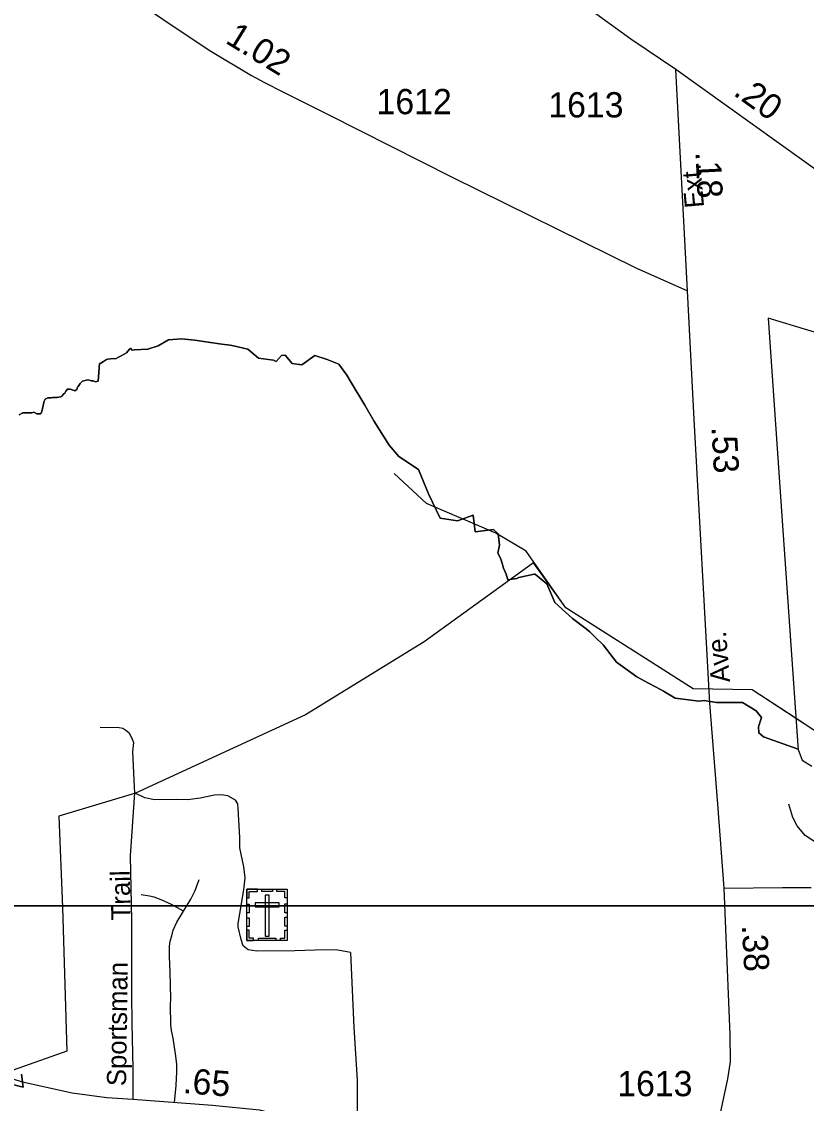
# Model space of a CAD drawing. Extents: x 2220236 to 2384410, y 720751 to 894131.
# Drawn here: x 2340398 to 2344280, y 815997 to 821350 of the extents above; entities that cross this region are included whole.
import ezdxf

# ---------------------------------------------------------------- set-up
doc = ezdxf.new("R2010")
doc.units = 0
doc.layers.add('Default', color=7, linetype='Continuous')

msp = doc.modelspace()

# ---------------------------------------------------------------- linework, layer by layer
at = {"layer": 'Default'}
for p in [(2343691.2, 820018.4), (2344478.4, 820507.4)]:
    msp.add_line(p, (2343633.8, 821113.6), dxfattribs=at)
for points in [[(2329807.7, 835464.4), (2346103.7, 835464.4), (2346103.7, 816974.9), (2329807.7, 816974.9), (2329807.7, 835464.4)], [(2343633.8, 821113.6), (2343412.3, 821263.8), (2343190.7, 821422.6), (2342941.2, 821614.7), (2342759.8, 821736.9), (2341828.1, 822400.2)], [(2340824, 821548.3), (2341143.3, 821330.1), (2341333.5, 821204.4), (2341535.9, 821083.9), (2341600.4, 821049), (2341689.6, 821002.9), (2341911.9, 820891.6), (2342071, 820811.2), (2342527.7, 820580.1), (2343436.8, 820130.9), (2343691.2, 820018.4)], [(2343671.1, 815270.1), (2343835, 815855.2), (2343892, 816118.2), (2343905, 816202.3), (2343903.3, 816336.3), (2343881.5, 816860.2), (2343873.6, 817062.6), (2343842.1, 817478), (2343801.7, 817976.5), (2343725.6, 819382.8), (2343691.2, 820018.4)], [(2344484, 819763.7), (2344091, 819882.6), (2344162.5, 818857.3), (2344238.2, 817768.3), (2344239.8, 817747.8), (2344238.8, 817749.2), (2344068.2, 817810.8), (2344045.2, 817831.2), (2344043.5, 817859.9), (2344057.5, 817906.6), (2344031.8, 817939.1), (2343964.5, 817980.8), (2343836, 817980.4), (2343775, 817990.9), (2343747.2, 817986.9), (2343683.8, 817994.9), (2343630.8, 818001.6), (2343572.5, 818036.3), (2343560.8, 818042.6), (2343498.5, 818076), (2343440.8, 818107.1), (2343340.5, 818180.9), (2343274, 818266.7), (2343234.5, 818304.6), (2343209, 818330.9), (2343190.2, 818345.1), (2343122.8, 818395.9), (2343035, 818475.2), (2342996.8, 818568.3), (2342939.5, 818614.4), (2342938.2, 818615.4), (2342936.2, 818615), (2342933.5, 818615), (2342857.2, 818598.4), (2342847.2, 818593.9), (2342803, 818587.4), (2342794.5, 818615), (2342781.2, 818645.4), (2342773.2, 818675.8), (2342767.2, 818694.9), (2342753.5, 818720.4), (2342762.2, 818758.4), (2342755.5, 818815.1), (2342732.5, 818837.2), (2342641.8, 818825.6), (2342632.2, 818907), (2342554.5, 818880.1), (2342468, 818892.2), (2342411.2, 819013.9), (2342360.8, 819134.2), (2342264, 819198.8), (2342216.2, 819253.5), (2342140.8, 819375.2), (2342096.5, 819452.4), (2342027.8, 819564.1), (2342006.2, 819601), (2341967, 819654.1), (2341909.8, 819678.4), (2341848.2, 819697.9), (2341783.5, 819651), (2341737.2, 819657.7), (2341701.2, 819698.7), (2341684, 819698.4), (2341656.5, 819668.1), (2341644.2, 819674.2), (2341570, 819683.8), (2341516.8, 819728.9), (2341446.5, 819746.1), (2341429.2, 819748.3), (2341389.2, 819753.6), (2341320.2, 819763.9), (2341254.5, 819773.5), (2341188.5, 819780.6), (2341125.2, 819775.4), (2341073.2, 819746), (2341022.8, 819729.1), (2340956.8, 819725.4), (2340944.5, 819723.8), (2340937.2, 819734.8), (2340934.2, 819731.6), (2340923.5, 819718.8), (2340917.5, 819710.4), (2340893.8, 819697.8), (2340881.2, 819691.1), (2340863.2, 819682), (2340851.2, 819683.3), (2340824.8, 819679.5), (2340818, 819678.8), (2340803.5, 819667.6), (2340790.8, 819659.3), (2340783, 819657.7), (2340776.5, 819570.5), (2340764.5, 819567.4), (2340751.8, 819571.9), (2340741.8, 819572), (2340734.5, 819575.2), (2340725.8, 819576.9), (2340711.8, 819574.2), (2340700.2, 819570.2), (2340693, 819563.9), (2340688.5, 819559.9), (2340677.5, 819544.8), (2340674, 819540.4), (2340670.8, 819530.1), (2340661.8, 819523.7), (2340657.8, 819523.8), (2340648.8, 819527.8), (2340638, 819531.9), (2340626, 819531.6), (2340617.5, 819521.2), (2340611.5, 819512.1), (2340607, 819507.7), (2340596, 819494.9), (2340592, 819493.8), (2340571.8, 819489.5), (2340563.8, 819489.6), (2340558.8, 819490.4), (2340550.5, 819490.4), (2340543.8, 819488.5), (2340536.8, 819488.9), (2340528, 819489), (2340514.8, 819481.1), (2340510.2, 819472.3), (2340507.5, 819464.8), (2340501.8, 819435.6), (2340499.8, 819427.6), (2340494.2, 819412), (2340490, 819409.2), (2340472.8, 819409.3), (2340458, 819416.6), (2340448.5, 819413.5), (2340404, 819414.6), (2340386.2, 819404.8)], [(2344484, 819763.7), (2344091, 819882.6), (2344162.5, 818857.3), (2344238.2, 817768.3), (2344239.8, 817747.8), (2344238.8, 817749.2), (2344068.2, 817810.8), (2344045.2, 817831.2), (2344043.5, 817859.9), (2344057.5, 817906.6), (2344031.8, 817939.1), (2343964.5, 817980.8), (2343836, 817980.4), (2343775, 817990.9), (2343747.2, 817986.9), (2343683.8, 817994.9), (2343630.8, 818001.6), (2343572.5, 818036.3), (2343560.8, 818042.6), (2343498.5, 818076), (2343440.8, 818107.1), (2343340.5, 818180.9), (2343274, 818266.7), (2343234.5, 818304.6), (2343209, 818330.9), (2343190.2, 818345.1), (2343122.8, 818395.9), (2343035, 818475.2), (2342996.8, 818568.3), (2342939.5, 818614.4), (2342938.2, 818615.4), (2342936.2, 818615), (2342933.5, 818615), (2342857.2, 818598.4), (2342847.2, 818593.9), (2342803, 818587.4), (2342794.5, 818615), (2342781.2, 818645.4), (2342773.2, 818675.8), (2342767.2, 818694.9), (2342753.5, 818720.4), (2342762.2, 818758.4), (2342755.5, 818815.1), (2342732.5, 818837.2), (2342641.8, 818825.6), (2342632.2, 818907), (2342554.5, 818880.1), (2342468, 818892.2), (2342411.2, 819013.9), (2342360.8, 819134.2), (2342264, 819198.8), (2342216.2, 819253.5), (2342140.8, 819375.2), (2342096.5, 819452.4), (2342027.8, 819564.1), (2342006.2, 819601), (2341967, 819654.1), (2341909.8, 819678.4), (2341848.2, 819697.9), (2341783.5, 819651), (2341737.2, 819657.7), (2341701.2, 819698.7), (2341684, 819698.4), (2341656.5, 819668.1), (2341644.2, 819674.2), (2341570, 819683.8), (2341516.8, 819728.9), (2341446.5, 819746.1), (2341429.2, 819748.3), (2341389.2, 819753.6), (2341320.2, 819763.9), (2341254.5, 819773.5), (2341188.5, 819780.6), (2341125.2, 819775.4), (2341073.2, 819746), (2341022.8, 819729.1), (2340956.8, 819725.4), (2340944.5, 819723.8), (2340937.2, 819734.8), (2340934.2, 819731.6), (2340923.5, 819718.8), (2340917.5, 819710.4), (2340893.8, 819697.8), (2340881.2, 819691.1), (2340863.2, 819682), (2340851.2, 819683.3), (2340824.8, 819679.5), (2340818, 819678.8), (2340803.5, 819667.6), (2340790.8, 819659.3), (2340783, 819657.7), (2340776.5, 819570.5), (2340764.5, 819567.4), (2340751.8, 819571.9), (2340741.8, 819572), (2340734.5, 819575.2), (2340725.8, 819576.9), (2340711.8, 819574.2), (2340700.2, 819570.2), (2340693, 819563.9), (2340688.5, 819559.9), (2340677.5, 819544.8), (2340674, 819540.4), (2340670.8, 819530.1), (2340661.8, 819523.7), (2340657.8, 819523.8), (2340648.8, 819527.8), (2340638, 819531.9), (2340626, 819531.6), (2340617.5, 819521.2), (2340611.5, 819512.1), (2340607, 819507.7), (2340596, 819494.9), (2340592, 819493.8), (2340571.8, 819489.5), (2340563.8, 819489.6), (2340558.8, 819490.4), (2340550.5, 819490.4), (2340543.8, 819488.5), (2340536.8, 819488.9), (2340528, 819489), (2340514.8, 819481.1), (2340510.2, 819472.3), (2340507.5, 819464.8), (2340501.8, 819435.6), (2340499.8, 819427.6), (2340494.2, 819412), (2340490, 819409.2), (2340472.8, 819409.3), (2340458, 819416.6), (2340448.5, 819413.5), (2340404, 819414.6), (2340386.2, 819404.8)], [(2340386.2, 819404.8), (2340404, 819414.6), (2340448.5, 819413.5), (2340458, 819416.6), (2340472.8, 819409.3), (2340490, 819409.2), (2340494.2, 819412), (2340499.8, 819427.6), (2340501.8, 819435.6), (2340507.5, 819464.8), (2340510.2, 819472.3), (2340514.8, 819481.1), (2340528, 819489), (2340536.8, 819488.9), (2340543.8, 819488.5), (2340550.5, 819490.4), (2340558.8, 819490.4), (2340563.8, 819489.6), (2340571.8, 819489.5), (2340592, 819493.8), (2340596, 819494.9), (2340607, 819507.7), (2340611.5, 819512.1), (2340617.5, 819521.2), (2340626, 819531.6), (2340638, 819531.9), (2340648.8, 819527.8), (2340657.8, 819523.8), (2340661.8, 819523.7), (2340670.8, 819530.1), (2340674, 819540.4), (2340677.5, 819544.8), (2340688.5, 819559.9), (2340693, 819563.9), (2340700.2, 819570.2), (2340711.8, 819574.2), (2340725.8, 819576.9), (2340734.5, 819575.2), (2340741.8, 819572), (2340751.8, 819571.9), (2340764.5, 819567.4), (2340776.5, 819570.5), (2340783, 819657.7), (2340790.8, 819659.3), (2340803.5, 819667.6), (2340818, 819678.8), (2340824.8, 819679.5), (2340851.2, 819683.3), (2340863.2, 819682), (2340881.2, 819691.1), (2340893.8, 819697.8), (2340917.5, 819710.4), (2340923.5, 819718.8), (2340934.2, 819731.6), (2340937.2, 819734.8), (2340944.5, 819723.8), (2340956.8, 819725.4), (2341022.8, 819729.1), (2341073.2, 819746), (2341125.2, 819775.4), (2341188.5, 819780.6), (2341254.5, 819773.5), (2341320.2, 819763.9), (2341389.2, 819753.6), (2341429.2, 819748.3), (2341446.5, 819746.1), (2341516.8, 819728.9), (2341570, 819683.8), (2341644.2, 819674.2), (2341656.5, 819668.1), (2341684, 819698.4), (2341701.2, 819698.7), (2341737.2, 819657.7), (2341783.5, 819651), (2341848.2, 819697.9), (2341909.8, 819678.4), (2341967, 819654.1), (2342006.2, 819601), (2342027.8, 819564.1), (2342096.5, 819452.4), (2342140.8, 819375.2), (2342216.2, 819253.5), (2342264, 819198.8), (2342360.8, 819134.2), (2342411.2, 819013.9), (2342468, 818892.2), (2342554.5, 818880.1), (2342632.2, 818907), (2342641.8, 818825.6), (2342732.5, 818837.2), (2342755.5, 818815.1), (2342762.2, 818758.4), (2342753.5, 818720.4), (2342767.2, 818694.9), (2342773.2, 818675.8), (2342781.2, 818645.4), (2342794.5, 818615), (2342803, 818587.4), (2342847.2, 818593.9), (2342857.2, 818598.4), (2342933.5, 818615), (2342936.2, 818615), (2342938.2, 818615.4), (2342939.5, 818614.4), (2342996.8, 818568.3), (2343035, 818475.2), (2343122.8, 818395.9), (2343190.2, 818345.1), (2343209, 818330.9), (2343234.5, 818304.6), (2343274, 818266.7), (2343340.5, 818180.9), (2343440.8, 818107.1), (2343498.5, 818076), (2343560.8, 818042.6), (2343572.5, 818036.3), (2343630.8, 818001.6), (2343683.8, 817994.9), (2343747.2, 817986.9), (2343775, 817990.9), (2343836, 817980.4), (2343964.5, 817980.8), (2344031.8, 817939.1), (2344057.5, 817906.6), (2344043.5, 817859.9), (2344045.2, 817831.2), (2344068.2, 817810.8), (2344238.8, 817749.2), (2344239.8, 817747.8), (2344259.8, 817695.5), (2344306, 817665.9)], [(2340386.2, 819404.8), (2340404, 819414.6), (2340448.5, 819413.5), (2340458, 819416.6), (2340472.8, 819409.3), (2340490, 819409.2), (2340494.2, 819412), (2340499.8, 819427.6), (2340501.8, 819435.6), (2340507.5, 819464.8), (2340510.2, 819472.3), (2340514.8, 819481.1), (2340528, 819489), (2340536.8, 819488.9), (2340543.8, 819488.5), (2340550.5, 819490.4), (2340558.8, 819490.4), (2340563.8, 819489.6), (2340571.8, 819489.5), (2340592, 819493.8), (2340596, 819494.9), (2340607, 819507.7), (2340611.5, 819512.1), (2340617.5, 819521.2), (2340626, 819531.6), (2340638, 819531.9), (2340648.8, 819527.8), (2340657.8, 819523.8), (2340661.8, 819523.7), (2340670.8, 819530.1), (2340674, 819540.4), (2340677.5, 819544.8), (2340688.5, 819559.9), (2340693, 819563.9), (2340700.2, 819570.2), (2340711.8, 819574.2), (2340725.8, 819576.9), (2340734.5, 819575.2), (2340741.8, 819572), (2340751.8, 819571.9), (2340764.5, 819567.4), (2340776.5, 819570.5), (2340783, 819657.7), (2340790.8, 819659.3), (2340803.5, 819667.6), (2340818, 819678.8), (2340824.8, 819679.5), (2340851.2, 819683.3), (2340863.2, 819682), (2340881.2, 819691.1), (2340893.8, 819697.8), (2340917.5, 819710.4), (2340923.5, 819718.8), (2340934.2, 819731.6), (2340937.2, 819734.8), (2340944.5, 819723.8), (2340956.8, 819725.4), (2341022.8, 819729.1), (2341073.2, 819746), (2341125.2, 819775.4), (2341188.5, 819780.6), (2341254.5, 819773.5), (2341320.2, 819763.9), (2341389.2, 819753.6), (2341429.2, 819748.3), (2341446.5, 819746.1), (2341516.8, 819728.9), (2341570, 819683.8), (2341644.2, 819674.2), (2341656.5, 819668.1), (2341684, 819698.4), (2341701.2, 819698.7), (2341737.2, 819657.7), (2341783.5, 819651), (2341848.2, 819697.9), (2341909.8, 819678.4), (2341967, 819654.1), (2342006.2, 819601), (2342027.8, 819564.1), (2342096.5, 819452.4), (2342140.8, 819375.2), (2342216.2, 819253.5), (2342264, 819198.8), (2342360.8, 819134.2), (2342411.2, 819013.9), (2342468, 818892.2), (2342554.5, 818880.1), (2342632.2, 818907), (2342641.8, 818825.6), (2342732.5, 818837.2), (2342755.5, 818815.1), (2342762.2, 818758.4), (2342753.5, 818720.4), (2342767.2, 818694.9), (2342773.2, 818675.8), (2342781.2, 818645.4), (2342794.5, 818615), (2342803, 818587.4), (2342847.2, 818593.9), (2342857.2, 818598.4), (2342933.5, 818615), (2342936.2, 818615), (2342938.2, 818615.4), (2342939.5, 818614.4), (2342996.8, 818568.3), (2343035, 818475.2), (2343122.8, 818395.9), (2343190.2, 818345.1), (2343209, 818330.9), (2343234.5, 818304.6), (2343274, 818266.7), (2343340.5, 818180.9), (2343440.8, 818107.1), (2343498.5, 818076), (2343560.8, 818042.6), (2343572.5, 818036.3), (2343630.8, 818001.6), (2343683.8, 817994.9), (2343747.2, 817986.9), (2343775, 817990.9), (2343836, 817980.4), (2343964.5, 817980.8), (2344031.8, 817939.1), (2344057.5, 817906.6), (2344043.5, 817859.9), (2344045.2, 817831.2), (2344068.2, 817810.8), (2344238.8, 817749.2), (2344239.8, 817747.8), (2344259.8, 817695.5), (2344306, 817665.9)], [(2346805.5, 817002.9), (2346170.5, 817187), (2345776.4, 817380.9), (2345451.3, 817436.6), (2345134.3, 817433.5), (2344959.4, 817478.8), (2344723.4, 817708.8), (2344630.5, 817757.6), (2344397.4, 817790.6), (2344011.4, 818044), (2343719.4, 818048.5), (2343089.3, 818449.4), (2342894.3, 818730.3), (2342743.4, 818819.3), (2342400.3, 818966.1), (2342240.4, 819113.8)], [(2342929.9, 818672.1), (2342390.1, 818280.9), (2341802.5, 817919.9), (2340961.2, 817532.3), (2340582.6, 817418.9)], [(2342929.9, 818672.1), (2342390.1, 818280.9), (2341802.5, 817919.9), (2340961.2, 817532.3), (2340582.6, 817418.9)], [(2344262, 817879.4), (2344011.4, 818044), (2343719.4, 818048.5), (2343089.3, 818449.4), (2342929.9, 818672.1)], [(2344262, 817879.4), (2344011.4, 818044), (2343719.4, 818048.5), (2343089.3, 818449.4), (2342929.9, 818672.1)], [(2340786.1, 817858.3), (2340880.1, 817857.4), (2340898.1, 817853.7), (2340914.3, 817843.8), (2340928.4, 817831.9), (2340942.6, 817808.1), (2340951, 817782.2), (2340947.5, 817736.3), (2340954.8, 817562.7), (2340956, 817534.3)], [(2340956, 817534.3), (2340935.7, 817222.4), (2340941.1, 816902.2), (2340941.5, 816875.9), (2340941.6, 816870.4), (2340942.6, 816808.5), (2340942.1, 816652.2), (2340942.1, 816535.8), (2340943.2, 816393.2), (2340947.8, 816169.6), (2340947.8, 816017.8)], [(2342025.1, 816743.6), (2341963, 816754.9), (2341898.9, 816756.1), (2341749, 816752.2), (2341561.2, 816749.9), (2341519.1, 816757.4), (2341494.9, 816777.2), (2341484.4, 816807), (2341469.6, 816870.8), (2341469.5, 816886.5), (2341497.6, 817053), (2341504.8, 817113.2), (2341498.2, 817167.1), (2341476.9, 817260.9), (2341478.4, 817312.8), (2341468.7, 817456.6), (2341468.4, 817478.6), (2341456.1, 817496.5), (2341418, 817518), (2341386, 817523.7), (2341351.9, 817521.3), (2341282.2, 817506.4), (2341218.3, 817499.6), (2341166.2, 817500.9), (2341056.2, 817499.6), (2341008.2, 817509.1), (2340956, 817534.3)], [(2344382.2, 817251), (2344274.3, 817322.9), (2344234.9, 817370.9), (2344212.7, 817412), (2344193.8, 817477)], [(2340582.6, 817418.9), (2340600.3, 816966.5), (2340621.7, 816254.8)], [(2340582.6, 817418.9), (2340600.3, 816966.5), (2340621.7, 816254.8)], [(2341199.8, 816947.7), (2341235.7, 817007.6), (2341257.4, 817051), (2341276.8, 817104.6)], [(2343873.6, 817062.6), (2344161.3, 817064.3), (2344303.4, 817064.3)], [(2341199.8, 816947.7), (2341140, 816980.2), (2341088.6, 817004.2), (2341054.4, 817016.8), (2341031.6, 817022.5), (2340989.4, 817028.2)], [(2329807.7, 816974.9), (2370566.3, 816974.8), (2370566.3, 785046.7), (2329807.6, 785046.7), (2329807.7, 816974.9)], [(2341154.2, 816001.8), (2341162.2, 816085.1), (2341166.7, 816153.6), (2341165.6, 816190.1), (2341159.9, 816241.4), (2341147.4, 816320.2), (2341139.4, 816357.8), (2341137.1, 816386.3), (2341134.8, 816482.2), (2341136, 816515.3), (2341132.5, 816645.4), (2341130.3, 816724.1), (2341130.3, 816774.3), (2341133.7, 816799.4), (2341140.5, 816825.6), (2341148.5, 816854.2), (2341166.7, 816893), (2341199.8, 816947.7)], [(2342025.1, 816743.6), (2342041.4, 816372), (2342058.6, 816112.2), (2342057.3, 815837.5)], [(2340621.7, 816254.8), (2340621.7, 816254.8), (2340357.2, 816160.7), (2340144.4, 816121.2)], [(2340621.7, 816254.8), (2340621.7, 816254.8), (2340357.2, 816160.7), (2340144.4, 816121.2)], [(2340229.4, 816154.2), (2340402.2, 816102.8), (2340647.8, 816049.1), (2340820.1, 816025.4), (2340947.8, 816017.8), (2341342.3, 815988.1), (2341575, 815964.2), (2342007.7, 815851.2), (2342057.3, 815837.5), (2342307.2, 815771.6), (2342760.3, 815652.7), (2343099.8, 815550.8), (2343289.7, 815487.5), (2343341, 815465.3), (2343394, 815437.9), (2343482.1, 815389.1), (2343575.3, 815333.5), (2343671.1, 815270.1)], [(2340359.8, 816088.4), (2340405.8, 816077.3), (2340397.2, 816141.4)], [(2340397.2, 816141.4), (2340405.8, 816077.3), (2340359.8, 816088.4)], [(2340359.8, 816088.4), (2340405.8, 816077.3), (2340397.2, 816141.4)], [(2340397.2, 816141.4), (2340405.8, 816077.3), (2340359.8, 816088.4)]]:
    msp.add_lwpolyline(points, dxfattribs=at)
for points in [[(2341512.8, 817013.5), (2341524.2, 817013.5), (2341524.2, 817045.7), (2341564.8, 817045.7), (2341564.8, 817056.8), (2341512.9, 817056.8)], [(2341512.9, 817056.8), (2341711.9, 817056.8), (2341711.9, 816802.2), (2341512.9, 816802.2)], [(2341586.9, 817056.8), (2341638.7, 817056.8), (2341638.7, 817045.4), (2341586.9, 817045.4)], [(2341712, 817013.5), (2341700.7, 817013.5), (2341700.7, 817045.6), (2341660.1, 817045.6), (2341660.1, 817056.8), (2341712, 817056.8)], [(2341553.7, 816988.8), (2341553.7, 816970.1), (2341671.4, 816970.1), (2341671.4, 816988.8)], [(2341621.9, 817027.5), (2341603.2, 817027.5), (2341603.2, 816824.7), (2341621.9, 816824.7)], [(2341512.8, 816939.3), (2341512.8, 816982.7), (2341524.2, 816982.7), (2341524.2, 816939.3)], [(2341700.6, 816940.4), (2341700.6, 816983.7), (2341712, 816983.7), (2341712, 816940.4)], [(2341512.8, 816872.1), (2341512.8, 816915.4), (2341524.2, 816915.4), (2341524.2, 816872.1)], [(2341700.6, 816874.5), (2341700.6, 816917.8), (2341711.9, 816917.8), (2341711.9, 816874.5)], [(2341545.9, 816802.2), (2341545.9, 816813.7), (2341523.9, 816813.7), (2341523.9, 816854.1), (2341512.8, 816854.1), (2341512.8, 816802.2)], [(2341678.8, 816802.2), (2341678.8, 816813.7), (2341700.8, 816813.7), (2341700.8, 816854.1), (2341711.9, 816854.1), (2341711.9, 816802.2)], [(2341570.3, 816813.7), (2341655.2, 816813.7), (2341655.2, 816802.3), (2341570.3, 816802.3)]]:
    msp.add_lwpolyline(points, close=True, dxfattribs=at)

# ---------------------------------------------------------------- texts
for s, height, rotation, p in [('1.02', 125, 328.4932, (2341400.7, 821247.6)), ('.20', 125, 324.3306, (2343913.3, 820989.9)), ('.18', 125, 272.8766, (2343730.8, 820705.1)), ('Ext.', 95, 95.1113, (2343774.3, 820431.9)), ('.53', 125, 273.0977, (2343810.4, 819343.8)), ('Ave.', 95, 94.6838, (2343902.5, 818082.8)), ('Trail', 95, 90.9552, (2340937, 816903.4)), ('.38', 125, 273.0977, (2343960.5, 816877.6)), ('Sportsman', 95, 89.2477, (2340915, 816081.8)), ('.65', 125, 355.6999, (2341194, 816047.7))]:
    msp.add_text(s, height=height, rotation=rotation, dxfattribs=at).set_placement(p)
for s, p in [('1612', (2342154, 820891.8)), ('1613', (2343003.4, 820875.9)), ('1613', (2343344.5, 816032.4))]:
    msp.add_text(s, height=125, dxfattribs=at).set_placement(p)

doc.saveas('drawing.dxf')
